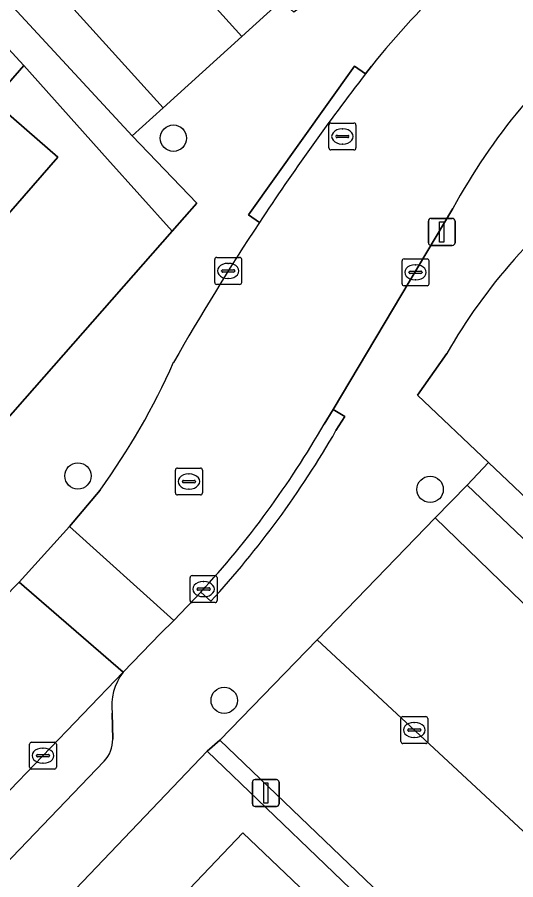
# Model space of a CAD drawing. Extents: x 158472 to 159562, y 388525 to 389606.
# Drawn here: x 159036.35 to 159054.85, y 388822.29 to 388854.31 of the extents above; entities that cross this region are included whole.
import ezdxf

# ---------------------------------------------------------------- set-up
doc = ezdxf.new("R2010")
doc.units = 0
for name, color, linetype in [('IMGEO_Boom', 7, 'Continuous'), ('IMGEO_Erf', 7, 'Continuous'), ('IMGEO_Kolk', 7, 'Continuous'), ('IMGEO_Lichtmast', 7, 'Continuous'), ('IMGEO_Pand', 7, 'Continuous'), ('IMGEO_Parkeervlak_open', 7, 'Continuous'), ('IMGEO_Rijbaan_lokaal_open', 7, 'Continuous'), ('IMGEO_Rioolput', 7, 'Continuous'), ('IMGEO_Voetpad_open', 7, 'Continuous')]:
    doc.layers.add(name, color=color, linetype=linetype)

msp = doc.modelspace()

# ---------------------------------------------------------------- linework, layer by layer
at = {"layer": 'IMGEO_Boom'}
for centre in [(159042.142, 388849.823), (159038.601, 388837.283), (159051.668, 388836.785), (159044.028, 388828.952)]:
    msp.add_circle(centre, 0.489, dxfattribs=at)
at = {"layer": 'IMGEO_Erf'}
for points in [[(159034.383, 388837.602), (159042.094, 388846.371), (159039.702, 388849.044), (159036.588, 388852.524), (159035.445, 388851.212), (159037.849, 388849.116), (159033.849, 388844.529), (159029.908, 388840.01), (159025.964, 388835.487), (159026.11, 388835.359), (159022.176, 388830.82), (159020.869, 388831.952), (159016.928, 388827.433), (159012.987, 388822.914), (159009.045, 388818.393)], [(159052.284, 388841.827), (159051.202, 388840.284), (159053.839, 388837.78), (159060.03, 388831.899)], [(159052.156, 388818.654), (159043.401, 388827.067), (159017.209, 388799.619)], [(159040.523, 388819.63), (159044.713, 388824.032), (159051.304, 388817.759)]]:
    msp.add_lwpolyline(points, dxfattribs=at)
msp.add_arc((159070.589, 388831.351), 21.09, 126.8005, 150.2181, dxfattribs=at)
at = {"layer": 'IMGEO_Kolk'}
for p, q in [((159043.674, 388844.469), (159043.674, 388845.321)), ((159043.749, 388845.395), (159044.601, 388845.395)), ((159044.675, 388845.321), (159044.675, 388844.469)), ((159050.701, 388845.342), (159051.553, 388845.342)), ((159044.162, 388845.175), (159044.187, 388845.175)), ((159050.626, 388844.416), (159050.626, 388845.268)), ((159051.114, 388845.122), (159051.139, 388845.122)), ((159051.627, 388845.268), (159051.627, 388844.416)), ((159043.933, 388844.889), (159043.933, 388844.901)), ((159044.371, 388844.852), (159043.973, 388844.852)), ((159043.976, 388844.938), (159044.374, 388844.938)), ((159044.417, 388844.901), (159044.417, 388844.889)), ((159050.885, 388844.836), (159050.885, 388844.848)), ((159051.323, 388844.799), (159050.925, 388844.799)), ((159050.928, 388844.885), (159051.326, 388844.885)), ((159051.369, 388844.848), (159051.369, 388844.836)), ((159044.601, 388844.395), (159043.749, 388844.395)), ((159044.185, 388844.615), (159044.16, 388844.615)), ((159051.137, 388844.562), (159051.112, 388844.562)), ((159051.553, 388844.342), (159050.701, 388844.342)), ((159042.761, 388832.655), (159042.761, 388833.507)), ((159042.836, 388833.581), (159043.688, 388833.581)), ((159043.762, 388833.507), (159043.762, 388832.655)), ((159043.249, 388833.361), (159043.274, 388833.361)), ((159043.02, 388833.075), (159043.02, 388833.087)), ((159043.458, 388833.038), (159043.06, 388833.038)), ((159043.063, 388833.124), (159043.461, 388833.124)), ((159043.504, 388833.087), (159043.504, 388833.075)), ((159043.688, 388832.581), (159042.836, 388832.581)), ((159043.272, 388832.801), (159043.247, 388832.801)), ((159050.657, 388828.35), (159051.509, 388828.35)), ((159050.582, 388827.424), (159050.582, 388828.276)), ((159051.07, 388828.13), (159051.095, 388828.13)), ((159051.583, 388828.276), (159051.583, 388827.424)), ((159050.841, 388827.844), (159050.841, 388827.856)), ((159051.279, 388827.807), (159050.881, 388827.807)), ((159050.884, 388827.893), (159051.282, 388827.893)), ((159051.325, 388827.856), (159051.325, 388827.844)), ((159036.877, 388827.399), (159037.729, 388827.399)), ((159051.093, 388827.57), (159051.068, 388827.57)), ((159036.802, 388826.473), (159036.802, 388827.325)), ((159037.29, 388827.179), (159037.315, 388827.179)), ((159037.803, 388827.325), (159037.803, 388826.473)), ((159051.509, 388827.35), (159050.657, 388827.35)), ((159037.061, 388826.893), (159037.061, 388826.905)), ((159037.499, 388826.856), (159037.101, 388826.856)), ((159037.104, 388826.942), (159037.502, 388826.942)), ((159037.545, 388826.905), (159037.545, 388826.893)), ((159037.313, 388826.619), (159037.288, 388826.619)), ((159037.729, 388826.399), (159036.877, 388826.399))]:
    msp.add_line(p, q, dxfattribs=at)
for points in [[(159043.674, 388844.469), (159043.674, 388845.321)], [(159043.749, 388845.395), (159044.601, 388845.395)], [(159044.675, 388845.321), (159044.675, 388844.469)], [(159050.701, 388845.342), (159051.553, 388845.342)], [(159050.626, 388844.416), (159050.626, 388845.268)], [(159051.627, 388845.268), (159051.627, 388844.416)], [(159044.601, 388844.395), (159043.749, 388844.395)], [(159051.553, 388844.342), (159050.701, 388844.342)], [(159042.761, 388832.655), (159042.761, 388833.507)], [(159042.836, 388833.581), (159043.688, 388833.581)], [(159043.762, 388833.507), (159043.762, 388832.655)], [(159043.688, 388832.581), (159042.836, 388832.581)], [(159050.657, 388828.35), (159051.509, 388828.35)], [(159050.582, 388827.424), (159050.582, 388828.276)], [(159051.583, 388828.276), (159051.583, 388827.424)], [(159036.877, 388827.399), (159037.729, 388827.399)], [(159036.802, 388826.473), (159036.802, 388827.325)], [(159037.803, 388827.325), (159037.803, 388826.473)], [(159051.509, 388827.35), (159050.657, 388827.35)], [(159037.729, 388826.399), (159036.877, 388826.399)]]:
    msp.add_lwpolyline(points, dxfattribs=at)
for centre, radius, start, end in [((159043.751, 388845.319), 0.0765, 91.552, 178.448), ((159043.751, 388845.319), 0.0765, 91.552, 178.448), ((159044.599, 388845.319), 0.0765, 1.552, 88.448), ((159044.599, 388845.319), 0.0765, 1.552, 88.448), ((159050.703, 388845.266), 0.0765, 91.552, 178.448), ((159050.703, 388845.266), 0.0765, 91.552, 178.448), ((159051.551, 388845.266), 0.0765, 1.552, 88.448), ((159051.551, 388845.266), 0.0765, 1.552, 88.448), ((159043.973, 388844.898), 0.0403, 85.8775, 175.7526), ((159043.97, 388844.888), 0.0366, 178.938, 274.7102), ((159044.374, 388844.895), 0.043, 264.8664, 352.4533), ((159044.378, 388844.9), 0.0386, 1.7309, 96.639), ((159050.925, 388844.845), 0.0403, 85.8775, 175.7526), ((159050.922, 388844.835), 0.0366, 178.938, 274.7102), ((159051.326, 388844.842), 0.043, 264.8664, 352.4533), ((159051.33, 388844.847), 0.0386, 1.7309, 96.639), ((159043.751, 388844.471), 0.0765, 181.552, 268.448), ((159043.751, 388844.471), 0.0765, 181.552, 268.448), ((159044.599, 388844.471), 0.0765, 271.552, 358.448), ((159044.599, 388844.471), 0.0765, 271.552, 358.448), ((159050.703, 388844.418), 0.0765, 181.552, 268.448), ((159050.703, 388844.418), 0.0765, 181.552, 268.448), ((159051.551, 388844.418), 0.0765, 271.552, 358.448), ((159051.551, 388844.418), 0.0765, 271.552, 358.448), ((159042.838, 388833.505), 0.0765, 91.552, 178.448), ((159042.838, 388833.505), 0.0765, 91.552, 178.448), ((159043.686, 388833.505), 0.0765, 1.552, 88.448), ((159043.686, 388833.505), 0.0765, 1.552, 88.448), ((159043.06, 388833.084), 0.0403, 85.8775, 175.7526), ((159043.057, 388833.074), 0.0366, 178.938, 274.7102), ((159043.461, 388833.081), 0.043, 264.8664, 352.4533), ((159043.465, 388833.086), 0.0386, 1.7309, 96.639), ((159042.838, 388832.657), 0.0765, 181.552, 268.448), ((159042.838, 388832.657), 0.0765, 181.552, 268.448), ((159043.686, 388832.657), 0.0765, 271.552, 358.448), ((159043.686, 388832.657), 0.0765, 271.552, 358.448), ((159050.659, 388828.274), 0.0765, 91.552, 178.448), ((159050.659, 388828.274), 0.0765, 91.552, 178.448), ((159051.507, 388828.274), 0.0765, 1.552, 88.448), ((159051.507, 388828.274), 0.0765, 1.552, 88.448), ((159050.881, 388827.853), 0.0403, 85.8775, 175.7526), ((159050.878, 388827.843), 0.0366, 178.938, 274.7102), ((159051.282, 388827.85), 0.043, 264.8664, 352.4533), ((159051.286, 388827.855), 0.0386, 1.7309, 96.639), ((159036.879, 388827.323), 0.0765, 91.552, 178.448), ((159036.879, 388827.323), 0.0765, 91.552, 178.448), ((159037.727, 388827.323), 0.0765, 1.552, 88.448), ((159037.727, 388827.323), 0.0765, 1.552, 88.448), ((159050.659, 388827.426), 0.0765, 181.552, 268.448), ((159050.659, 388827.426), 0.0765, 181.552, 268.448), ((159051.507, 388827.426), 0.0765, 271.552, 358.448), ((159051.507, 388827.426), 0.0765, 271.552, 358.448), ((159037.101, 388826.902), 0.0403, 85.8775, 175.7526), ((159037.098, 388826.892), 0.0366, 178.938, 274.7102), ((159037.502, 388826.899), 0.043, 264.8664, 352.4533), ((159037.506, 388826.904), 0.0386, 1.7309, 96.639), ((159036.879, 388826.475), 0.0765, 181.552, 268.448), ((159036.879, 388826.475), 0.0765, 181.552, 268.448), ((159037.727, 388826.475), 0.0765, 271.552, 358.448), ((159037.727, 388826.475), 0.0765, 271.552, 358.448)]:
    msp.add_arc(centre, radius, start, end, dxfattribs=at)
for centre, major_axis, ratio, start_param, end_param in [((159044.161, 388844.895), (-0.387, 0.002), 0.722429, 4.712389, 7.853982), ((159044.186, 388844.895), (-0.39, 0.002), 0.717154, 1.570796, 4.712389), ((159051.113, 388844.842), (-0.387, 0.002), 0.722429, 4.712389, 7.853982), ((159051.138, 388844.842), (-0.39, 0.002), 0.717154, 1.570796, 4.712389), ((159043.248, 388833.081), (-0.387, 0.002), 0.722429, 4.712389, 7.853982), ((159043.273, 388833.081), (-0.39, 0.002), 0.717154, 1.570796, 4.712389), ((159051.069, 388827.85), (-0.387, 0.002), 0.722429, 4.712389, 7.853982), ((159051.094, 388827.85), (-0.39, 0.002), 0.717154, 1.570796, 4.712389), ((159037.289, 388826.899), (-0.387, 0.002), 0.722429, 4.712389, 7.853982), ((159037.314, 388826.899), (-0.39, 0.002), 0.717154, 1.570796, 4.712389)]:
    msp.add_ellipse(centre, major_axis=major_axis, ratio=ratio, start_param=start_param, end_param=end_param, dxfattribs=at)
at = {"layer": 'IMGEO_Lichtmast'}
for p, q in [((159051.603, 388845.943), (159051.603, 388846.743)), ((159051.603, 388846.743), (159051.603, 388845.943)), ((159051.703, 388846.843), (159052.493, 388846.843)), ((159052.493, 388846.843), (159051.703, 388846.843)), ((159052.593, 388846.743), (159052.593, 388845.943)), ((159052.593, 388845.943), (159052.593, 388846.743)), ((159052.493, 388845.843), (159051.703, 388845.843)), ((159051.703, 388845.843), (159052.493, 388845.843)), ((159045.075, 388825.111), (159045.075, 388825.911)), ((159045.075, 388825.911), (159045.075, 388825.111)), ((159045.175, 388826.011), (159045.965, 388826.011)), ((159045.965, 388826.011), (159045.175, 388826.011)), ((159046.065, 388825.911), (159046.065, 388825.111)), ((159046.065, 388825.111), (159046.065, 388825.911)), ((159045.965, 388825.011), (159045.175, 388825.011)), ((159045.175, 388825.011), (159045.965, 388825.011))]:
    msp.add_line(p, q, dxfattribs=at)
for points in [[(159052.023, 388846.718), (159052.173, 388846.718), (159052.173, 388845.968), (159052.023, 388845.968), (159052.023, 388846.718)], [(159045.495, 388825.886), (159045.645, 388825.886), (159045.645, 388825.136), (159045.495, 388825.136), (159045.495, 388825.886)]]:
    msp.add_lwpolyline(points, dxfattribs=at)
for centre, start, end in [((159051.703, 388846.743), 90, 180), ((159051.703, 388846.743), 90, 180), ((159052.493, 388846.743), 0, 90), ((159052.493, 388846.743), 360, 90), ((159051.703, 388845.943), 180, 270), ((159051.703, 388845.943), 180, 270), ((159052.493, 388845.943), 270, 0), ((159052.493, 388845.943), 270, 0), ((159045.175, 388825.911), 90, 180), ((159045.175, 388825.911), 90, 180), ((159045.965, 388825.911), 0, 90), ((159045.965, 388825.911), 360, 90), ((159045.175, 388825.111), 180, 270), ((159045.175, 388825.111), 180, 270), ((159045.965, 388825.111), 270, 0), ((159045.965, 388825.111), 270, 0)]:
    msp.add_arc(centre, 0.1, start, end, dxfattribs=at)
at = {"layer": 'IMGEO_Pand'}
for points in [[(159024.833, 388852.272), (159033.849, 388844.529), (159037.849, 388849.116), (159035.445, 388851.212), (159036.588, 388852.524), (159030.636, 388858.979), (159025.441, 388852.975)], [(159040.523, 388819.63), (159052.531, 388808.199), (159053.487, 388809.204), (159049.157, 388813.324), (159050.679, 388814.924), (159049.591, 388815.959), (159051.304, 388817.759), (159044.713, 388824.032)]]:
    msp.add_lwpolyline(points, close=True, dxfattribs=at)
at = {"layer": 'IMGEO_Parkeervlak_open'}
for points in [[(159032.108, 388870.238), (159030.762, 388868.976), (159044.684, 388853.597), (159046.143, 388854.918)], [(159027.544, 388866.648), (159026.258, 388865.425), (159040.611, 388849.91), (159041.757, 388850.948)], [(159053.046, 388836.945), (159051.861, 388835.723), (159064.812, 388823.162), (159066.136, 388824.477)], [(159047.478, 388831.204), (159043.863, 388827.477), (159057.914, 388813.995), (159061.719, 388817.967)]]:
    msp.add_lwpolyline(points, close=True, dxfattribs=at)
for points in [[(159040.274, 388829.997), (159034.282, 388823.755), (159017.869, 388806.568), (159017.305, 388805.916)], [(159039.89, 388827.513), (159039.867, 388828.481)], [(159020.486, 388806.727), (159035.569, 388822.523), (159039.569, 388826.69)]]:
    msp.add_lwpolyline(points, dxfattribs=at)
for centre, radius, start, end in [((159041.959, 388828.732), 2.107, 143.1067, 186.8377), ((159038.746, 388827.485), 1.144, 315.9898, 1.395)]:
    msp.add_arc(centre, radius, start, end, dxfattribs=at)
at = {"layer": 'IMGEO_Rijbaan_lokaal_open'}
for points in [[(159011.707, 388889.621), (159012.963, 388890.865), (159006.407, 388898.008), (159004.406, 388896.221), (159002.069, 388894.135), (159027.544, 388866.648), (159041.757, 388850.948), (159044.684, 388853.597), (159030.762, 388868.976)], [(159064.812, 388823.162), (159051.861, 388835.723), (159047.478, 388831.204), (159061.719, 388817.967), (159063.089, 388819.397), (159084.792, 388798.423), (159087.648, 388801.234), (159087.242, 388801.624), (159086.411, 388802.422), (159079.885, 388808.688), (159079.028, 388809.511), (159072.24, 388816.029), (159071.406, 388816.83)], [(159036.421, 388833.345), (159040.274, 388829.997), (159041.659, 388831.439), (159042.152, 388831.922), (159038.282, 388835.408)]]:
    msp.add_lwpolyline(points, close=True, dxfattribs=at)
for points in [[(159049.491, 388852.494), (159049.276, 388852.216)], [(159047.738, 388839.209), (159048.071, 388839.753), (159052.51, 388847.216)], [(159039.42, 388836.757), (159038.282, 388835.408), (159042.152, 388831.922), (159043.159, 388832.969)], [(159017.199, 388805.795), (159017.305, 388805.916), (159017.869, 388806.568), (159034.282, 388823.755), (159040.274, 388829.997), (159036.421, 388833.345), (159036.274, 388833.189), (159014.168, 388810.178), (159013.226, 388809.1)]]:
    msp.add_lwpolyline(points, dxfattribs=at)
for centre, radius, start, end in [((159074.227, 388832.759), 31.644, 125.1302, 141.4165), ((159073.327, 388835.819), 23.733, 129.5419, 151.3006), ((159120.659, 388797.089), 90.191, 142.32248, 146.63358), ((159121.342, 388796.533), 91.068, 146.57777, 150.41059), ((159017.553, 388852.504), 26.947, 324.2425, 335.9016), ((159017.535, 388856.572), 34.838, 317.3506, 330.1059)]:
    msp.add_arc(centre, radius, start, end, dxfattribs=at)
at = {"layer": 'IMGEO_Rioolput'}
for p, q in [((159047.915, 388849.459), (159047.915, 388850.311)), ((159047.99, 388850.385), (159048.842, 388850.385)), ((159048.403, 388850.165), (159048.428, 388850.165)), ((159048.916, 388850.311), (159048.916, 388849.459)), ((159048.174, 388849.879), (159048.174, 388849.891)), ((159048.612, 388849.842), (159048.214, 388849.842)), ((159048.217, 388849.928), (159048.615, 388849.928)), ((159048.658, 388849.891), (159048.658, 388849.879)), ((159048.426, 388849.605), (159048.401, 388849.605)), ((159048.842, 388849.385), (159047.99, 388849.385)), ((159042.217, 388836.65), (159042.217, 388837.502)), ((159042.292, 388837.576), (159043.144, 388837.576)), ((159042.705, 388837.356), (159042.73, 388837.356)), ((159043.218, 388837.502), (159043.218, 388836.65)), ((159042.476, 388837.07), (159042.476, 388837.082)), ((159042.914, 388837.033), (159042.516, 388837.033)), ((159042.519, 388837.119), (159042.917, 388837.119)), ((159042.96, 388837.082), (159042.96, 388837.07)), ((159042.728, 388836.796), (159042.703, 388836.796)), ((159043.144, 388836.576), (159042.292, 388836.576))]:
    msp.add_line(p, q, dxfattribs=at)
for points in [[(159047.915, 388849.459), (159047.915, 388850.311)], [(159047.99, 388850.385), (159048.842, 388850.385)], [(159048.916, 388850.311), (159048.916, 388849.459)], [(159048.842, 388849.385), (159047.99, 388849.385)], [(159042.217, 388836.65), (159042.217, 388837.502)], [(159042.292, 388837.576), (159043.144, 388837.576)], [(159043.218, 388837.502), (159043.218, 388836.65)], [(159043.144, 388836.576), (159042.292, 388836.576)]]:
    msp.add_lwpolyline(points, dxfattribs=at)
for centre, radius, start, end in [((159047.992, 388850.309), 0.0765, 91.552, 178.448), ((159047.992, 388850.309), 0.0765, 91.552, 178.448), ((159048.84, 388850.309), 0.0765, 1.552, 88.448), ((159048.84, 388850.309), 0.0765, 1.552, 88.448), ((159048.214, 388849.888), 0.0403, 85.8775, 175.7526), ((159048.211, 388849.878), 0.0366, 178.938, 274.7102), ((159048.615, 388849.885), 0.043, 264.8664, 352.4533), ((159048.619, 388849.89), 0.0386, 1.7309, 96.639), ((159047.992, 388849.461), 0.0765, 181.552, 268.448), ((159047.992, 388849.461), 0.0765, 181.552, 268.448), ((159048.84, 388849.461), 0.0765, 271.552, 358.448), ((159048.84, 388849.461), 0.0765, 271.552, 358.448), ((159042.294, 388837.5), 0.0765, 91.552, 178.448), ((159042.294, 388837.5), 0.0765, 91.552, 178.448), ((159043.142, 388837.5), 0.0765, 1.552, 88.448), ((159043.142, 388837.5), 0.0765, 1.552, 88.448), ((159042.516, 388837.079), 0.0403, 85.8775, 175.7526), ((159042.513, 388837.069), 0.0366, 178.938, 274.7102), ((159042.917, 388837.076), 0.043, 264.8664, 352.4533), ((159042.921, 388837.081), 0.0386, 1.7309, 96.639), ((159042.294, 388836.652), 0.0765, 181.552, 268.448), ((159042.294, 388836.652), 0.0765, 181.552, 268.448), ((159043.142, 388836.652), 0.0765, 271.552, 358.448), ((159043.142, 388836.652), 0.0765, 271.552, 358.448)]:
    msp.add_arc(centre, radius, start, end, dxfattribs=at)
for centre, major_axis, ratio, start_param, end_param in [((159048.402, 388849.885), (-0.387, 0.002), 0.722429, 4.712389, 7.853982), ((159048.427, 388849.885), (-0.39, 0.002), 0.717154, 1.570796, 4.712389), ((159042.704, 388837.076), (-0.387, 0.002), 0.722429, 4.712389, 7.853982), ((159042.729, 388837.076), (-0.39, 0.002), 0.717154, 1.570796, 4.712389)]:
    msp.add_ellipse(centre, major_axis=major_axis, ratio=ratio, start_param=start_param, end_param=end_param, dxfattribs=at)
at = {"layer": 'IMGEO_Voetpad_open'}
for points in [[(158988.017, 388905.027), (158988.788, 388904.188), (159000, 388891.989), (159009.691, 388881.445), (159014.98, 388875.691), (159014.649, 388873.584), (159017.532, 388870.512), (159019.99, 388867.843), (159022.471, 388865.149), (159024.943, 388864.972), (159030.636, 388858.979), (159036.588, 388852.524), (159039.702, 388849.044), (159042.094, 388846.371), (159043.009, 388847.412), (159040.611, 388849.91), (159026.258, 388865.425), (159027.544, 388866.648), (159002.069, 388894.135)], [(159094.08, 388890.466), (159089.848, 388886.988), (159067.671, 388870.326), (159047.484, 388855.159), (159046.611, 388854.503), (159046.143, 388854.918), (159044.684, 388853.597), (159041.757, 388850.948), (159040.611, 388849.91), (159043.009, 388847.412), (159042.094, 388846.371), (159034.383, 388837.602), (159004.229, 388805.879), (159005.956, 388804.315), (159007.95, 388802.429), (159009.905, 388799.335)], [(159049.276, 388852.216), (159048.866, 388852.5), (159044.924, 388846.978), (159045.334, 388846.694)], [(159045.334, 388846.694), (159044.924, 388846.978), (159048.866, 388852.5)], [(159048.866, 388852.5), (159049.276, 388852.216), (159049.491, 388852.494)], [(159052.51, 388847.216), (159048.071, 388839.753), (159048.498, 388839.492), (159048.175, 388838.966)], [(159043.401, 388827.067), (159043.863, 388827.477), (159047.478, 388831.204), (159051.861, 388835.723), (159053.046, 388836.945), (159053.839, 388837.78), (159051.202, 388840.284), (159052.284, 388841.827)], [(159048.175, 388838.966), (159048.498, 388839.492), (159048.071, 388839.753), (159047.738, 388839.209)], [(159036.274, 388833.189), (159036.421, 388833.345), (159038.282, 388835.408), (159039.42, 388836.757)], [(159043.527, 388832.631), (159043.159, 388832.969), (159042.152, 388831.922), (159041.659, 388831.439), (159040.274, 388829.997)], [(159043.159, 388832.969), (159043.527, 388832.631)], [(159039.867, 388828.481), (159039.89, 388827.513)], [(159014.923, 388799.056), (159015.178, 388788.587), (159017.507, 388786.184), (159017.209, 388799.619), (159043.401, 388827.067)], [(159039.569, 388826.69), (159035.569, 388822.523), (159020.486, 388806.727)]]:
    msp.add_lwpolyline(points, dxfattribs=at)
for points in [[(159069.331, 388822.993), (159070.217, 388823.817), (159069.34, 388824.689), (159067.15, 388826.811), (159066.36, 388825.887), (159060.03, 388831.899), (159053.839, 388837.78), (159053.046, 388836.945), (159066.136, 388824.477), (159064.812, 388823.162), (159071.406, 388816.83), (159072.24, 388816.029), (159079.028, 388809.511), (159079.885, 388808.688), (159086.411, 388802.422), (159087.242, 388801.624), (159087.648, 388801.234), (159089.681, 388803.339), (159089.222, 388803.782)], [(159063.089, 388819.397), (159061.719, 388817.967), (159057.914, 388813.995), (159043.863, 388827.477), (159043.401, 388827.067), (159052.156, 388818.654), (159057.467, 388813.551), (159057.548, 388813.473), (159058.591, 388812.47), (159062.134, 388816.124), (159082.662, 388796.225), (159084.792, 388798.423)]]:
    msp.add_lwpolyline(points, close=True, dxfattribs=at)
for centre, radius, start, end in [((159074.227, 388832.759), 31.644, 125.1302, 141.4165), ((159073.327, 388835.819), 23.733, 129.5419, 151.3006), ((159120.659, 388797.089), 90.191, 142.32248, 146.63358), ((159070.589, 388831.351), 21.09, 126.8005, 150.2181), ((159121.342, 388796.533), 91.068, 146.57777, 150.41059), ((159017.553, 388852.504), 26.947, 324.2425, 335.9016), ((159017.535, 388856.572), 34.838, 317.3506, 330.1059), ((159017.57, 388856.549), 35.297, 317.342, 330.1229), ((159017.57, 388856.549), 35.297, 317.342, 330.1229), ((159041.959, 388828.732), 2.107, 143.1067, 186.8377), ((159038.746, 388827.485), 1.144, 315.9898, 1.395)]:
    msp.add_arc(centre, radius, start, end, dxfattribs=at)

doc.saveas('drawing.dxf')
